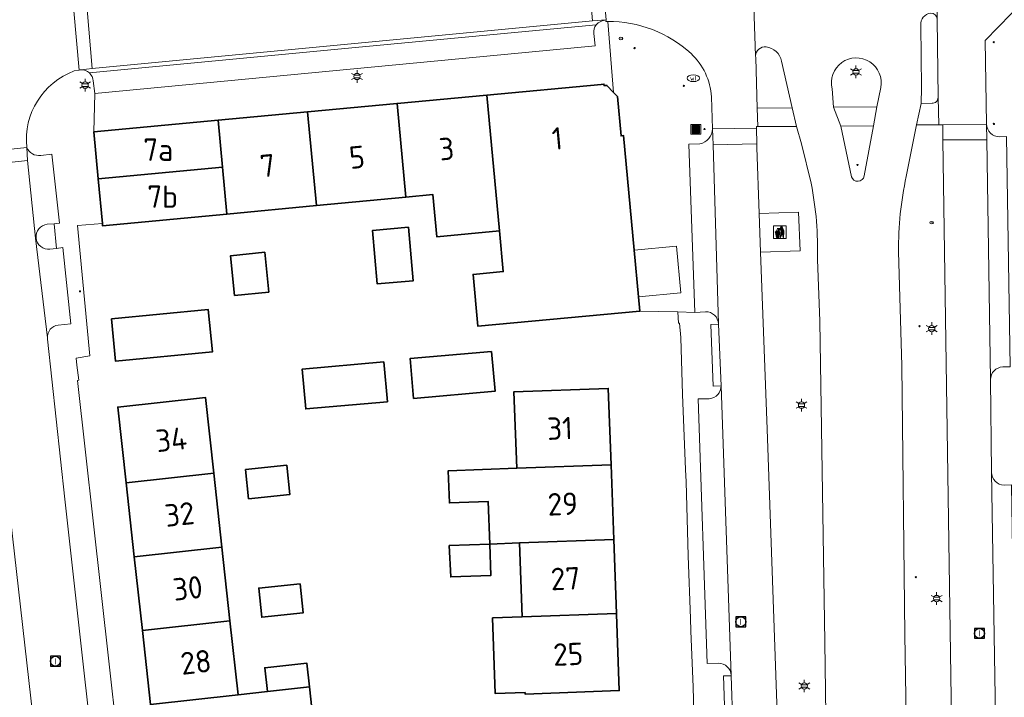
# Model space of a CAD drawing. Header units: metres. Extents: x 140853 to 145288, y 474558 to 480269.
# Tile 271 of 428: x 144015 to 144095, y 478923 to 478977. Entities that reach past the tile are written whole.
import ezdxf
from ezdxf.enums import TextEntityAlignment as Align

# ---------------------------------------------------------------- set-up
doc = ezdxf.new("R2010")
doc.units = ezdxf.units.M
doc.header["$MEASUREMENT"] = 0
for name, color, linetype, lineweight in [('B-WE-GR-GRAS_KRUIDENRIJK-G', 80, 'Continuous', 18), ('B-WE-GR-GROENVOORZIENING-G', 80, 'Continuous', 18), ('B-WE-IE-MEUBILAIR_WEGMEUBILAIR-S', 7, 'Continuous', 18), ('B-WE-KL-ET_LS_OV_LICHTMAST-S', 190, 'Continuous', 18), ('B-WE-KL-WATER_BRANDLEIDING_PUT-S', 150, 'Continuous', 18), ('B-WE-KL-WATER_PUT-S', 170, 'Continuous', 18), ('B-WE-OG-BEBOUWING-G', 7, 'Continuous', 35), ('B-WE-OG-BEBOUWING_BIJGEBOUW-G', 7, 'Continuous', 18), ('B-WE-OG-BEBOUWING_HUISNUMMER-T18', 10, 'Continuous', 18), ('B-WE-OG-TERREIN_ERF-G', 7, 'Continuous', 18), ('B-WE-RI-GWA_RIOOLPUT-S', 30, 'Continuous', 18), ('B-WE-VH-GOOT-G', 170, 'Continuous', 18), ('B-WE-VH-VERHARDING_ASFALT-G', 252, 'Continuous', 18), ('B-WE-VH-VERHARDING_BETONSTRAATSTEEN-G', 252, 'Continuous', 18), ('B-WE-VH-VERHARDING_TEGEL-G', 252, 'Continuous', 18), ('X-XX-XX-ALGEMEEN-S', 7, 'Continuous', 18)]:
    doc.layers.add(name, color=color, linetype=linetype, lineweight=lineweight)
doc.styles.add('NLCS-ISO', font='txt')

# ---------------------------------------------------------------- blocks, each defined once
blk = doc.blocks.new('SIE-AFVAL APART PLAATS-SO')
h = blk.add_hatch(color=256)
h.dxf.hatch_style = 1
h.paths.add_polyline_path([(-0.09, 0.09), (-1.76, 0.09, 0.819081), (-1.79, -0.08), (-1.41, -2.17, 0.36153), (-1.37, -2.2), (-0.47, -2.2, 0.36153), (-0.44, -2.17), (-0.05, -0.08, 0.819081)])
h.paths.add_polyline_path([(-0.16, -0.09), (-0.2, -0.31), (-0.49, -0.31), (-0.47, -0.09)], flags=16)
h.paths.add_polyline_path([(-0.56, -0.09), (-0.58, -0.31), (-0.88, -0.31), (-0.88, -0.09)], flags=16)
h.paths.add_polyline_path([(-0.22, -0.4), (-0.28, -0.72), (-0.53, -0.72), (-0.5, -0.4)], flags=16)
h.paths.add_polyline_path([(-0.59, -0.4), (-0.61, -0.72), (-0.88, -0.72), (-0.88, -0.4)], flags=16)
h.paths.add_polyline_path([(-0.96, -0.09), (-0.96, -0.31), (-1.27, -0.31), (-1.29, -0.09)], flags=16)
h.paths.add_polyline_path([(-0.96, -0.4), (-0.96, -0.72), (-1.23, -0.72), (-1.26, -0.4)], flags=16)
h.paths.add_polyline_path([(-0.29, -0.81), (-0.34, -1.07), (-0.57, -1.07), (-0.54, -0.81)], flags=16)
h.paths.add_polyline_path([(-0.62, -0.81), (-0.65, -1.07), (-0.88, -1.07), (-0.88, -0.81)], flags=16)
h.paths.add_polyline_path([(-0.96, -0.81), (-0.96, -1.07), (-1.2, -1.07), (-1.22, -0.81)], flags=16)
h.paths.add_polyline_path([(-1.35, -0.31), (-1.65, -0.31), (-1.69, -0.09), (-1.37, -0.09)], flags=16)
h.paths.add_polyline_path([(-1.34, -0.4), (-1.31, -0.72), (-1.57, -0.72), (-1.63, -0.4)], flags=16)
h.paths.add_polyline_path([(-0.36, -1.16), (-0.41, -1.42), (-0.6, -1.42), (-0.57, -1.16)], flags=16)
h.paths.add_polyline_path([(-0.66, -1.16), (-0.68, -1.42), (-0.88, -1.42), (-0.88, -1.16)], flags=16)
h.paths.add_polyline_path([(-1.31, -0.81), (-1.28, -1.07), (-1.5, -1.07), (-1.55, -0.81)], flags=16)
h.paths.add_polyline_path([(-0.96, -1.16), (-0.96, -1.42), (-1.17, -1.42), (-1.19, -1.16)], flags=16)
h.paths.add_polyline_path([(-0.42, -1.52), (-0.47, -1.77), (-0.63, -1.77), (-0.61, -1.52)], flags=16)
h.paths.add_polyline_path([(-1.27, -1.16), (-1.25, -1.42), (-1.44, -1.42), (-1.49, -1.16)], flags=16)
h.paths.add_polyline_path([(-0.69, -1.52), (-0.71, -1.77), (-0.88, -1.77), (-0.88, -1.52)], flags=16)
h.paths.add_polyline_path([(-0.96, -1.52), (-0.96, -1.77), (-1.13, -1.77), (-1.16, -1.52)], flags=16)
h.paths.add_polyline_path([(-1.24, -1.52), (-1.22, -1.77), (-1.37, -1.77), (-1.42, -1.52)], flags=16)
h.paths.add_polyline_path([(-0.49, -1.88), (-0.54, -2.12), (-0.66, -2.12), (-0.64, -1.88)], flags=16)
h.paths.add_polyline_path([(-0.72, -1.88), (-0.74, -2.12), (-0.88, -2.12), (-0.88, -1.88)], flags=16)
h.paths.add_polyline_path([(-0.96, -1.88), (-0.96, -2.12), (-1.1, -2.12), (-1.13, -1.88)], flags=16)
h.paths.add_polyline_path([(-1.21, -1.88), (-1.18, -2.12), (-1.31, -2.12), (-1.36, -1.88)], flags=16)
h.paths.add_polyline_path([(-0.19, 0.8, -0.01173), (-0.3, 0.8, -0.148797), (-0.42, 1.04, -0.136076), (-0.7, 0.88), (-0.78, 0.86, -0.038293), (-1.14, 0.98), (-1.19, 0.83, -0.243822), (-1.57, 0.47, 0.344326), (-1, 0.24, -0.139345), (-0.6, 0.24, 0.618436), (-0.56, 0.28, -0.441494), (-0.47, 0.46, 0.309048)])
h.paths.add_polyline_path([(-0.49, 0.53, 0.351556), (-0.64, 0.32, 0.121061), (-1.02, 0.31, -0.288745), (-1.45, 0.43, 0.203599), (-1.12, 0.8), (-1.09, 0.88, 0.083075), (-0.28, 0.73, -0.242261)], flags=16)
h.paths.add_polyline_path([(-0.4, 0.8, -0.023345), (-0.63, 0.83, 0.07081), (-0.46, 0.92, 0.059965)], flags=16)
h.paths.add_polyline_path([(1.12, 1.49), (-1.07, 1.49, 0.860559), (-1.08, 1.43), (0.29, 1.01, -0.146703), (0.53, 0.29, 0.421968), (0.56, 0.26), (1.59, 0.32, 0.450293), (1.62, 0.36, 0.122241)])
h.paths.add_polyline_path([(0.26, 1.95, 1), (1.06, 1.95, 1)])
h.paths.add_polyline_path([(1.65, 0.16, 0.429303), (1.62, 0.2), (0.54, 0.25, 0.38429), (0.51, 0.22), (0.16, -2.14, 0.83726), (0.21, -2.16), (0.99, -0.76, -0.688204), (1.05, -0.77), (1.36, -2.13, 0.84934), (1.42, -2.13)])
for p, q in [((-0.09, 0.09), (-1.76, 0.09)), ((-1.41, -2.17), (-1.79, -0.08)), ((-1.37, -0.09), (-1.69, -0.09)), ((-1.65, -0.31), (-1.69, -0.09)), ((-1.65, -0.31), (-1.35, -0.31)), ((-1.63, -0.4), (-1.34, -0.4)), ((-1.57, -0.72), (-1.63, -0.4)), ((-1.57, -0.72), (-1.31, -0.72)), ((-1.55, -0.81), (-1.31, -0.81)), ((-1.5, -1.07), (-1.55, -0.81)), ((-1.5, -1.07), (-1.28, -1.07)), ((-1.49, -1.16), (-1.27, -1.16)), ((-1.44, -1.42), (-1.49, -1.16)), ((-1.44, -1.42), (-1.25, -1.42)), ((-1.42, -1.52), (-1.24, -1.52)), ((-1.37, -1.77), (-1.42, -1.52)), ((-1.37, -1.77), (-1.22, -1.77)), ((-1.37, -2.2), (-0.47, -2.2)), ((-1.31, -2.12), (-1.36, -1.88)), ((-1.36, -1.88), (-1.21, -1.88)), ((-1.31, -2.12), (-1.18, -2.12)), ((-0.96, -0.09), (-1.29, -0.09)), ((-1.27, -0.31), (-0.96, -0.31)), ((-1.26, -0.4), (-0.96, -0.4)), ((-1.23, -0.72), (-0.96, -0.72)), ((-1.22, -0.81), (-0.96, -0.81)), ((-1.2, -1.07), (-0.96, -1.07)), ((-1.19, -1.16), (-0.96, -1.16)), ((-1.17, -1.42), (-0.96, -1.42)), ((-1.16, -1.52), (-0.96, -1.52)), ((-1.13, -1.77), (-0.96, -1.77)), ((-1.13, -1.88), (-0.96, -1.88)), ((-1.1, -2.12), (-0.96, -2.12)), ((-0.96, -0.09), (-0.96, -0.31)), ((-0.96, -0.4), (-0.96, -0.72)), ((-0.96, -0.81), (-0.96, -1.07)), ((-0.96, -1.16), (-0.96, -1.42)), ((-0.96, -1.52), (-0.96, -1.77)), ((-0.96, -1.88), (-0.96, -2.12)), ((-0.88, -0.09), (-0.88, -0.31)), ((-0.56, -0.09), (-0.88, -0.09)), ((-0.88, -0.31), (-0.58, -0.31)), ((-0.88, -0.4), (-0.88, -0.72)), ((-0.88, -0.4), (-0.59, -0.4)), ((-0.88, -0.72), (-0.61, -0.72)), ((-0.88, -0.81), (-0.62, -0.81)), ((-0.88, -0.81), (-0.88, -1.07)), ((-0.88, -1.07), (-0.65, -1.07)), ((-0.88, -1.16), (-0.66, -1.16)), ((-0.88, -1.16), (-0.88, -1.42)), ((-0.88, -1.42), (-0.68, -1.42)), ((-0.88, -1.52), (-0.69, -1.52)), ((-0.88, -1.52), (-0.88, -1.77)), ((-0.88, -1.77), (-0.71, -1.77)), ((-0.88, -1.88), (-0.88, -2.12)), ((-0.88, -1.88), (-0.72, -1.88)), ((-0.88, -2.12), (-0.74, -2.12)), ((-0.66, -2.12), (-0.54, -2.12)), ((-0.64, -1.88), (-0.49, -1.88)), ((-0.63, -1.77), (-0.47, -1.77)), ((-0.61, -1.52), (-0.42, -1.52)), ((-0.6, -1.42), (-0.41, -1.42)), ((-0.57, -1.07), (-0.34, -1.07)), ((-0.57, -1.16), (-0.36, -1.16)), ((-0.54, -0.81), (-0.29, -0.81)), ((-0.54, -2.12), (-0.49, -1.88)), ((-0.53, -0.72), (-0.28, -0.72)), ((-0.5, -0.4), (-0.22, -0.4)), ((-0.49, -0.31), (-0.2, -0.31)), ((-0.16, -0.09), (-0.47, -0.09)), ((-0.47, -1.77), (-0.42, -1.52)), ((-0.44, -2.17), (-0.05, -0.08)), ((-0.41, -1.42), (-0.36, -1.16)), ((-0.34, -1.07), (-0.29, -0.81)), ((-0.28, -0.72), (-0.22, -0.4)), ((-0.2, -0.31), (-0.16, -0.09))]:
    blk.add_line(p, q)
blk.add_lwpolyline([(-2.5, -2.5), (2.5, -2.5), (2.5, 2.5), (-2.5, 2.5)], close=True)
for points in [[(-0.78, 0.86, -0.038293), (-1.14, 0.98), (-1.19, 0.83, -0.243822), (-1.57, 0.47, 0.344326), (-1, 0.24, -0.139345), (-0.6, 0.24, 0.618436), (-0.56, 0.28, -0.441494), (-0.47, 0.46, 0.309048), (-0.19, 0.8, -0.01173), (-0.3, 0.8, -0.01173)], [(-0.78, 0.86), (-0.7, 0.88, 0.136076), (-0.42, 1.04, 0.156405), (-0.29, 0.79)], [(-0.78, 0.86), (-0.7, 0.88, 0.136076), (-0.42, 1.04, 0.148797), (-0.3, 0.8, 0.148797)], [(-0.63, 0.83, 0.07081), (-0.46, 0.92, 0.059965), (-0.4, 0.8, 0.059965)], [(-0.4, 0.8, -0.023345), (-0.63, 0.83)]]:
    blk.add_lwpolyline(points, format="xyb")
for points in [[(-1.09, 0.88), (-1.12, 0.8, -0.203599), (-1.45, 0.43, 0.288745), (-1.02, 0.31, -0.121061), (-0.64, 0.32, -0.351556), (-0.49, 0.53, 0.242261), (-0.28, 0.73, -0.083075)], [(-1.07, 1.49), (1.12, 1.49, -0.122241), (1.62, 0.36, -0.450293), (1.59, 0.32), (0.56, 0.26, -0.421968), (0.53, 0.29, 0.146703), (0.29, 1.01), (-1.08, 1.43, -0.860559)], [(0.54, 0.25), (1.62, 0.2, -0.429303), (1.65, 0.16), (1.42, -2.13, -0.84934), (1.36, -2.13), (1.05, -0.77, 0.688204), (0.99, -0.76), (0.21, -2.16, -0.83726), (0.16, -2.14), (0.51, 0.22, -0.38429)]]:
    blk.add_lwpolyline(points, format="xyb", close=True)
for points in [[(-1.35, -0.31), (-1.37, -0.09)], [(-1.31, -0.72), (-1.34, -0.4)], [(-1.28, -1.07), (-1.31, -0.81)], [(-1.27, -0.31), (-1.29, -0.09)], [(-1.25, -1.42), (-1.27, -1.16)], [(-1.23, -0.72), (-1.26, -0.4)], [(-1.22, -1.77), (-1.24, -1.52)], [(-1.2, -1.07), (-1.22, -0.81)], [(-1.18, -2.12), (-1.21, -1.88)], [(-1.17, -1.42), (-1.19, -1.16)], [(-1.18, -2.2), (-1.18, -2.2)], [(-1.13, -1.77), (-1.16, -1.52)], [(-1.1, -2.12), (-1.13, -1.88)], [(-0.74, -2.12), (-0.72, -1.88)], [(-0.71, -1.77), (-0.69, -1.52)], [(-0.68, -1.42), (-0.66, -1.16)], [(-0.66, -2.12), (-0.64, -1.88)], [(-0.65, -1.07), (-0.62, -0.81)], [(-0.63, -1.77), (-0.61, -1.52)], [(-0.61, -0.72), (-0.59, -0.4)], [(-0.6, -1.42), (-0.57, -1.16)], [(-0.58, -0.31), (-0.56, -0.09)], [(-0.57, -1.07), (-0.54, -0.81)], [(-0.53, -0.72), (-0.5, -0.4)], [(-0.49, -0.31), (-0.47, -0.09)]]:
    blk.add_lwpolyline(points)
blk.add_circle((0.66, 1.95), 0.401)
for centre, radius, start, end in [((-1.76, 0), 0.0869, 90, 247.281), ((-0.09, 0), 0.0869, 292.719, 90), ((-1.37, -2.17), 0.0318, 190.4943, 270), ((-0.47, -2.17), 0.0318, 270, 349.5057)]:
    blk.add_arc(centre, radius, start, end)
blk = doc.blocks.new('SIE-WEG_AFVALBAK-SO')
at = {"linetype": 'ByBlock', "lineweight": 18}
h = blk.add_hatch(color=0, dxfattribs=at)
h.dxf.hatch_style = 1
h.paths.add_polyline_path([(-1.5, -1.5), (1.5, -1.5), (1.5, 1.5), (-1.5, 1.5)])
at = {"color": 0, "linetype": 'ByBlock', "lineweight": 18}
for points in [[(-2, -2), (2, -2), (2, 2), (-2, 2)], [(-1.5, -1.5), (1.5, -1.5), (1.5, 1.5), (-1.5, 1.5)]]:
    blk.add_lwpolyline(points, close=True, dxfattribs=at)
blk = doc.blocks.new('SIE-WEG_AFVALBAK_TYPE_01')
for radius in [0.25, 0.156]:
    blk.add_circle((0, 0), radius)
blk = doc.blocks.new('B-SIE-WEG_LICHTMAST-SO')
at = {"ltscale": 0.1}
for p, q in [((-1.1, 0.63), (-2.19, 1.27)), ((0, 1.27), (0, 2.53)), ((1.1, 0.63), (2.19, 1.27)), ((-1.1, -0.63), (-2.19, -1.27)), ((0, -1.27), (0, -2.53)), ((1.1, -0.63), (2.19, -1.27))]:
    blk.add_line(p, q, dxfattribs=at)
at = {"flags": 128}
for points in [[(-1.16, 0.5), (1.16, 0.5)], [(-1.16, -0.5), (1.16, -0.5)]]:
    blk.add_lwpolyline(points, dxfattribs=at)
at = {"ltscale": 0.1}
blk.add_circle((0, 0), 1.27, dxfattribs=at)
at = {"style": 'NLCS-ISO'}
blk.add_attdef('TYPE', text='', height=1.8, dxfattribs=at).set_placement((0, 2.53), align=Align.BOTTOM_CENTER)
blk = doc.blocks.new('SKL-WATERLEIDINGPUT-SO')
at = {"color": 0, "linetype": 'ByBlock', "lineweight": 18}
blk.add_ellipse((0, 0), major_axis=(2.5, 0), ratio=0.54, dxfattribs=at)
at = {"color": 0, "linetype": 'ByBlock', "lineweight": 18, "style": 'NLCS-ISO'}
blk.add_text('wl', height=1.8, dxfattribs=at).set_placement((0, 0), align=Align.MIDDLE_CENTER)
blk = doc.blocks.new('SRI-PUT_INSPECTIE-SO')
at = {"lineweight": -3, "flags": 128}
blk.add_lwpolyline([(-2, -2), (2, -2), (2, 2), (-2, 2)], close=True, dxfattribs=at)
at = {"lineweight": -3, "ltscale": 1.5}
blk.add_circle((0, 0), 2, dxfattribs=at)
at = {"ltscale": 0.1, "style": 'NLCS-ISO'}
blk.add_text('I', height=2.5, dxfattribs=at).set_placement((0, -0.01), align=Align.MIDDLE_CENTER)
blk = doc.blocks.new('SIE-WEG_STRAATPOT_BRANDKRAAN-SO')
blk.add_ellipse((0, 0), major_axis=(-0.729, 0), ratio=0.685994)
at = {"style": 'NLCS-ISO'}
blk.add_text('BR', height=0.4, dxfattribs=at).set_placement((-0.3, -0.15))

msp = doc.modelspace()

# ---------------------------------------------------------------- linework, layer by layer
at = {"layer": 'B-WE-GR-GRAS_KRUIDENRIJK-G', "ltscale": 0.2, "flags": 128}
for points in [[(144080.476, 478905.366), (144080.193, 478926.942), (144079.776, 478952.752), (144079.602, 478957.717), (144079.602, 478957.717, 0.054831), (144079.092, 478963.845), (144079.092, 478963.845), (144078.306, 478967.029), (144077.905, 478968.428), (144074.799, 478968.421), (144074.685, 478968.419), (144074.688, 478968.272), (144074.715, 478967.017), (144074.708, 478966.724), (144074.905, 478961.42), (144078.083, 478961.538), (144078.198, 478958.42), (144075.021, 478958.302), (144075.549, 478944.062), (144076.895, 478906.047)], [(144090.961, 478881.193), (144089.685, 478967.345), (144089.67, 478968.552), (144089.358, 478968.561), (144087.566, 478968.551), (144087.366, 478967.611), (144086.74, 478964.382), (144086.74, 478964.382, 0.057089), (144086.12, 478958.357), (144086.12, 478958.357), (144086.377, 478949.163), (144086.634, 478927.568), (144087.275, 478887.456)]]:
    msp.add_lwpolyline(points, format="xyb", dxfattribs=at)
at = {"layer": 'B-WE-GR-GROENVOORZIENING-G', "ltscale": 0.2, "flags": 128}
msp.add_lwpolyline([(144018.198, 478960.6), (144017.647, 478960.55), (144017.647, 478960.55, 0.415745), (144016.75, 478959.441), (144016.75, 478959.441, 0.414476), (144017.862, 478958.548), (144017.862, 478958.548), (144018.403, 478958.608), (144018.198, 478960.6)], format="xyb", close=True, dxfattribs=at)
at = {"layer": 'B-WE-OG-BEBOUWING-G', "ltscale": 0.2, "flags": 128}
for points in [[(144052.992, 478970.938), (144054.013, 478960.029), (144054.323, 478956.744), (144051.894, 478956.514), (144052.287, 478952.353), (144065.32, 478953.574), (144065.213, 478954.719), (144064.861, 478958.473), (144063.998, 478967.68), (144063.799, 478967.661), (144063.503, 478970.817), (144063.191, 478971.155), (144062.667, 478971.723), (144062.436, 478971.701), (144062.425, 478971.821), (144062.201, 478971.8), (144052.992, 478970.938)], [(144046.492, 478962.742), (144048.655, 478962.948), (144048.975, 478959.554), (144054.013, 478960.029), (144052.992, 478970.938), (144045.788, 478970.265), (144046.492, 478962.742)], [(144039.294, 478962.058), (144038.59, 478969.591), (144031.391, 478968.918), (144031.744, 478965.146), (144032.097, 478961.375), (144039.294, 478962.058)], [(144038.59, 478969.591), (144039.294, 478962.058), (144046.492, 478962.742), (144045.788, 478970.265), (144038.59, 478969.591)], [(144021.744, 478964.211), (144031.744, 478965.146), (144031.391, 478968.918), (144021.388, 478967.982), (144021.744, 478964.211)], [(144031.744, 478965.146), (144021.744, 478964.211), (144022.084, 478960.62), (144022.102, 478960.426), (144032.097, 478961.375), (144031.744, 478965.146)], [(144046.705, 478960.311), (144043.818, 478960.057), (144044.196, 478955.754), (144047.083, 478956.008), (144046.705, 478960.311)], [(144035.146, 478958.304), (144032.388, 478958.027), (144032.709, 478954.824), (144035.468, 478955.101), (144035.146, 478958.304)], [(144022.808, 478952.951), (144023.13, 478949.546), (144030.925, 478950.286), (144030.602, 478953.691), (144022.808, 478952.951)], [(144053.39, 478950.332), (144046.828, 478949.755), (144047.107, 478946.542), (144053.672, 478947.12), (144053.39, 478950.332)], [(144044.723, 478949.488), (144038.162, 478948.911), (144038.44, 478945.699), (144045.006, 478946.276), (144044.723, 478949.488)], [(144062.993, 478941.209), (144062.769, 478947.355), (144055.184, 478947.079), (144055.411, 478940.933), (144062.993, 478941.209)], [(144031.034, 478940.539), (144030.363, 478946.622), (144023.316, 478945.845), (144023.987, 478939.762), (144031.034, 478940.539)], [(144036.927, 478941.168), (144033.602, 478940.823), (144033.846, 478938.483), (144037.171, 478938.829), (144036.927, 478941.168)], [(144063.212, 478935.203), (144062.993, 478941.209), (144055.411, 478940.933), (144049.898, 478940.732), (144049.994, 478938.149), (144053.108, 478938.264), (144053.234, 478934.839), (144055.633, 478934.927), (144063.212, 478935.203)], [(144031.689, 478934.595), (144031.034, 478940.539), (144023.987, 478939.762), (144024.643, 478933.818), (144031.689, 478934.595)], [(144053.234, 478934.839), (144049.976, 478934.708), (144050.107, 478932.192), (144053.327, 478932.309), (144053.234, 478934.839)], [(144063.429, 478929.257), (144063.212, 478935.203), (144055.633, 478934.927), (144055.852, 478928.981), (144063.429, 478929.257)], [(144024.643, 478933.818), (144025.298, 478927.874), (144032.345, 478928.651), (144031.689, 478934.595), (144024.643, 478933.818)], [(144037.978, 478931.638), (144034.653, 478931.292), (144034.896, 478928.953), (144038.221, 478929.299), (144037.978, 478931.638)], [(144063.429, 478929.257), (144055.852, 478928.981), (144053.462, 478928.894), (144053.687, 478922.808), (144056.076, 478922.895), (144056.08, 478922.775), (144063.655, 478923.051), (144063.431, 478929.197), (144063.429, 478929.257)], [(144033, 478922.712), (144032.345, 478928.651), (144025.298, 478927.874), (144025.954, 478921.93), (144033, 478922.712)], [(144035.356, 478922.973), (144038.747, 478923.344), (144038.524, 478925.267), (144035.143, 478924.892), (144035.356, 478922.973)], [(144025.954, 478921.93), (144026.625, 478915.847), (144033.661, 478916.717), (144033.358, 478919.467), (144036.225, 478919.773), (144036.139, 478920.544), (144039.012, 478920.863), (144038.747, 478923.344), (144035.356, 478922.973), (144033, 478922.712), (144025.954, 478921.93)]]:
    msp.add_lwpolyline(points, close=True, dxfattribs=at)
at = {"layer": 'B-WE-OG-BEBOUWING_BIJGEBOUW-G', "ltscale": 0.2, "flags": 128}
msp.add_lwpolyline([(144065.213, 478954.719), (144068.598, 478955.036), (144068.246, 478958.79), (144064.861, 478958.473), (144065.213, 478954.719)], close=True, dxfattribs=at)
at = {"layer": 'B-WE-OG-TERREIN_ERF-G', "ltscale": 0.2, "flags": 128}
msp.add_lwpolyline([(144069.779, 478916.507), (144069.595, 478923.336), (144069.411, 478927.855), (144069.39, 478928.857), (144069.198, 478933.89), (144069.176, 478934.868), (144069.03, 478939.831), (144068.973, 478940.818), (144068.755, 478946.849), (144068.602, 478951.436), (144068.509, 478952.608), (144068.409, 478952.6), (144068.38, 478953.501), (144065.32, 478953.574), (144052.287, 478952.353), (144051.894, 478956.514), (144054.323, 478956.744), (144054.013, 478960.029), (144054.013, 478960.029), (144048.975, 478959.554), (144048.655, 478962.948), (144046.492, 478962.742), (144039.294, 478962.058), (144032.097, 478961.375), (144022.102, 478960.426), (144022.084, 478960.62), (144020.08, 478960.446), (144021.073, 478949.965), (144019.969, 478949.788), (144020.036, 478949.229), (144020.183, 478948.013), (144020.084, 478948.001), (144023.873, 478913.884)], dxfattribs=at)
for points in [[(144046.705, 478960.311), (144047.083, 478956.008), (144044.196, 478955.754), (144043.818, 478960.057), (144046.705, 478960.311)], [(144035.146, 478958.304), (144035.468, 478955.101), (144032.709, 478954.824), (144032.388, 478958.027), (144035.146, 478958.304)], [(144030.602, 478953.691), (144030.925, 478950.286), (144023.13, 478949.546), (144022.808, 478952.951), (144030.602, 478953.691)], [(144053.39, 478950.332), (144053.672, 478947.12), (144047.107, 478946.542), (144046.828, 478949.755), (144053.39, 478950.332)], [(144044.723, 478949.488), (144045.006, 478946.276), (144038.44, 478945.699), (144038.162, 478948.911), (144044.723, 478949.488)], [(144062.993, 478941.209), (144063.212, 478935.203), (144063.429, 478929.257), (144063.431, 478929.197), (144063.655, 478923.051), (144056.08, 478922.775), (144056.076, 478922.895), (144053.687, 478922.808), (144053.462, 478928.894), (144055.852, 478928.981), (144055.633, 478934.927), (144053.234, 478934.839), (144053.108, 478938.264), (144049.994, 478938.149), (144049.898, 478940.732), (144055.411, 478940.933), (144055.184, 478947.079), (144062.769, 478947.355), (144062.993, 478941.209)], [(144031.034, 478940.539), (144031.689, 478934.595), (144032.345, 478928.651), (144033, 478922.712), (144035.356, 478922.973), (144035.143, 478924.892), (144038.524, 478925.267), (144038.747, 478923.344), (144039.012, 478920.863), (144036.139, 478920.544), (144036.225, 478919.773), (144033.358, 478919.467), (144033.661, 478916.717), (144026.625, 478915.847), (144025.954, 478921.93), (144025.298, 478927.874), (144024.643, 478933.818), (144023.987, 478939.762), (144023.316, 478945.845), (144030.363, 478946.622), (144031.034, 478940.539)], [(144036.927, 478941.168), (144037.171, 478938.829), (144033.846, 478938.483), (144033.602, 478940.823), (144036.927, 478941.168)], [(144053.234, 478934.839), (144053.327, 478932.309), (144050.107, 478932.192), (144049.976, 478934.708), (144053.234, 478934.839)], [(144037.978, 478931.638), (144038.221, 478929.299), (144034.896, 478928.953), (144034.653, 478931.292), (144037.978, 478931.638)]]:
    msp.add_lwpolyline(points, close=True, dxfattribs=at)
at = {"layer": 'B-WE-VH-GOOT-G', "ltscale": 0.2, "flags": 128}
msp.add_lwpolyline([(144061.514, 478976.903), (144021.266, 478973.072)], dxfattribs=at)
at = {"layer": 'B-WE-VH-VERHARDING_ASFALT-G', "ltscale": 0.2, "flags": 128}
for points in [[(144074.196, 478986.812), (144074.625, 478974.097), (144074.625, 478974.097, -0.415264), (144075.466, 478974.826), (144075.466, 478974.826, -0.323043), (144076.71, 478973.674), (144076.71, 478973.674), (144077.553, 478969.927), (144077.905, 478968.428), (144078.306, 478967.029), (144079.092, 478963.845), (144079.092, 478963.845, -0.054831), (144079.602, 478957.717), (144079.602, 478957.717), (144079.776, 478952.752), (144080.193, 478926.942), (144080.476, 478905.366)], [(144087.275, 478887.456), (144086.634, 478927.568), (144086.377, 478949.163), (144086.12, 478958.357), (144086.12, 478958.357, -0.057089), (144086.74, 478964.382), (144086.74, 478964.382), (144087.366, 478967.611), (144087.566, 478968.551), (144087.936, 478970.265), (144087.962, 478971.531), (144087.905, 478976.558), (144087.905, 478976.558, -0.39609), (144088.708, 478977.537)], [(144080.781, 478971.432, -1.249686), (144084.69, 478971.541)], [(144083.357, 478964.438, -0.769791), (144082.323, 478964.38)]]:
    msp.add_lwpolyline(points, format="xyb", dxfattribs=at)
for points in [[(144082.323, 478964.38), (144081.49, 478968.447), (144080.882, 478969.979), (144080.781, 478971.432)], [(144084.69, 478971.541), (144084.385, 478969.984), (144084.106, 478968.481), (144083.357, 478964.438)]]:
    msp.add_lwpolyline(points, dxfattribs=at)
msp.add_lwpolyline([(144088.814, 478970.279), (144087.936, 478970.265), (144087.566, 478968.551), (144089.358, 478968.561), (144089.294, 478970.749), (144089.294, 478970.749, -0.42947), (144088.814, 478970.279)], format="xyb", close=True, dxfattribs=at)
for points in [[(144077.553, 478969.927), (144074.746, 478969.897), (144074.799, 478968.421), (144077.905, 478968.428), (144077.553, 478969.927)], [(144081.49, 478968.447), (144084.106, 478968.481), (144084.385, 478969.984), (144080.882, 478969.979), (144081.49, 478968.447)]]:
    msp.add_lwpolyline(points, close=True, dxfattribs=at)
at = {"layer": 'B-WE-VH-VERHARDING_BETONSTRAATSTEEN-G', "ltscale": 0.2, "flags": 128}
for points in [[(144089.323, 478990.934), (144089.326, 478990.834), (144089.029, 478990.78), (144089.058, 478988.787), (144089.082, 478986.638), (144089.214, 478977.06), (144089.214, 478977.035), (144089.294, 478970.749), (144089.358, 478968.561), (144089.67, 478968.552), (144093.201, 478968.61), (144093.1, 478975.338), (144097.282, 478979.649), (144097.445, 478979.652), (144097.365, 478984.04), (144097.255, 478984.04), (144092.895, 478988.072), (144092.891, 478990.934), (144089.323, 478990.934)], [(144062.599, 478976.991), (144062.16, 478981.746), (144061.988, 478981.73), (144061.101, 478981.646), (144061.514, 478976.903), (144062.599, 478976.991)], [(144071.201, 478966.944), (144074.715, 478967.017), (144074.688, 478968.272), (144071.146, 478968.223), (144071.201, 478966.944)], [(144089.67, 478968.552), (144089.685, 478967.345), (144093.224, 478967.351), (144093.201, 478968.61), (144089.67, 478968.552)], [(144016.07, 478965.677), (144015.998, 478966.738), (144011.442, 478966.238), (144011.527, 478965.765), (144011.587, 478965.203), (144016.07, 478965.677)], [(144019.979, 478869.991), (144022.089, 478870.222), (144021.441, 478876.14), (144021.316, 478877.201), (144016.644, 478919.607), (144014.702, 478936.9), (144012.832, 478953.837), (144011.587, 478965.203), (144011.527, 478965.765), (144011.442, 478966.238), (144009.572, 478965.019), (144010.692, 478955.178), (144011.993, 478943.319), (144012.656, 478937.27), (144015.293, 478913.778), (144017.942, 478889.751), (144019.586, 478874.491), (144019.979, 478869.991)], [(144017.665, 478951.419), (144016.714, 478959.437), (144016.07, 478965.677), (144011.587, 478965.203), (144012.832, 478953.837), (144014.702, 478936.9), (144016.644, 478919.607), (144021.316, 478877.201), (144025.822, 478877.688), (144019.06, 478938.458), (144017.676, 478951.323), (144017.665, 478951.419)], [(144074.905, 478961.42), (144075.021, 478958.302), (144078.198, 478958.42), (144078.083, 478961.538), (144074.905, 478961.42)], [(144071.845, 478947.568), (144071.636, 478952.524), (144071.008, 478952.505), (144071.222, 478947.532), (144071.845, 478947.567), (144071.845, 478947.568)], [(144072.667, 478924.248), (144072.038, 478924.242), (144072.306, 478916.277), (144072.915, 478916.296), (144072.667, 478924.248)]]:
    msp.add_lwpolyline(points, close=True, dxfattribs=at)
for points in [[(144062.16, 478981.746), (144062.599, 478976.991), (144062.582, 478976.864), (144062.733, 478976.866), (144062.733, 478976.866, -0.18938), (144069.426, 478974.283), (144069.426, 478974.283, -0.18969), (144071.08, 478970.803), (144071.08, 478970.803), (144071.146, 478968.223), (144074.688, 478968.272), (144074.685, 478968.419), (144074.799, 478968.421), (144074.746, 478969.897), (144074.63, 478973.936), (144074.625, 478974.097), (144074.196, 478986.812)], [(144097.282, 478979.649), (144093.1, 478975.338), (144093.201, 478968.61), (144093.201, 478968.61, 0.397021), (144094.246, 478967.572), (144094.246, 478967.572), (144094.81, 478967.601)], [(144023.873, 478913.884), (144020.084, 478948.001), (144020.183, 478948.013), (144020.036, 478949.229), (144019.969, 478949.788), (144021.073, 478949.965), (144020.08, 478960.446), (144022.084, 478960.62), (144021.744, 478964.211), (144021.388, 478967.982), (144021.471, 478971.071), (144021.339, 478972.083), (144021.339, 478972.083, 0.191738), (144021.039, 478972.718), (144021.039, 478972.718, 0.199808), (144020.359, 478972.97), (144020.359, 478972.97, 0.035809), (144020.221, 478972.955), (144020.221, 478972.955), (144019.816, 478972.882), (144019.816, 478972.882, 0.342487), (144015.998, 478966.738), (144015.998, 478966.738, 0.34539), (144017.124, 478966.089), (144017.124, 478966.089), (144018.024, 478966.182), (144018.637, 478960.643), (144018.198, 478960.6), (144018.403, 478958.608), (144018.886, 478958.676), (144019.554, 478952.537), (144018.535, 478952.436), (144018.535, 478952.436, 0.408624), (144017.665, 478951.419), (144017.665, 478951.419), (144017.676, 478951.323), (144019.06, 478938.458), (144025.822, 478877.688)], [(144094.978, 478906.33), (144094.081, 478910.761), (144094.081, 478910.761, -0.084355), (144094.076, 478911.081), (144094.076, 478911.081), (144093.601, 478940.609), (144093.514, 478948.068), (144093.224, 478967.351), (144089.685, 478967.345), (144090.961, 478881.193), (144090.961, 478881.193, 0.1014), (144091.473, 478879.319), (144091.473, 478879.319), (144091.852, 478878.373), (144093.438, 478874.7), (144093.438, 478874.7, -0.249508), (144093.452, 478873.698), (144093.452, 478873.698), (144094.037, 478833.279)], [(144095.104, 478949.087), (144094.507, 478949.078), (144094.507, 478949.078, 0.404893), (144093.514, 478948.068), (144093.514, 478948.068), (144093.601, 478940.609), (144093.601, 478940.609, 0.397856), (144094.618, 478939.57), (144094.618, 478939.57), (144095.211, 478939.587)]]:
    msp.add_lwpolyline(points, format="xyb", dxfattribs=at)
for points in [[(144019.816, 478972.882), (144020.221, 478972.955), (144019.79, 478977.723), (144019.79, 478977.723, -0.379935), (144014.265, 478982.068), (144014.265, 478982.068), (144009.721, 478981.595), (144009.721, 478981.595, -0.408092), (144004.964, 478975.32), (144004.964, 478975.32), (144005.396, 478970.381), (144005.396, 478970.381, -0.386806), (144011.442, 478966.238), (144011.442, 478966.238), (144015.998, 478966.738), (144015.998, 478966.738, -0.342487), (144019.816, 478972.882)], [(144021.039, 478972.718), (144042.157, 478974.742), (144061.793, 478976.599), (144061.793, 478976.599, -0.161668), (144062.599, 478976.991), (144062.599, 478976.991), (144061.514, 478976.903), (144061.101, 478981.646), (144061.988, 478981.73), (144061.988, 478981.73, -0.191913), (144061.316, 478981.991), (144061.316, 478981.991), (144020.544, 478978.077), (144020.544, 478978.077, -0.174259), (144019.972, 478977.741), (144019.972, 478977.741), (144020.846, 478977.825), (144021.266, 478973.072), (144020.359, 478972.97), (144020.359, 478972.97, -0.199808), (144021.039, 478972.718)], [(144021.266, 478973.072), (144020.846, 478977.825), (144019.972, 478977.741), (144019.79, 478977.723), (144020.221, 478972.955), (144020.221, 478972.955, -0.035809), (144020.359, 478972.97), (144020.359, 478972.97), (144021.266, 478973.072)], [(144087.905, 478976.558), (144087.962, 478971.531), (144087.936, 478970.265), (144088.814, 478970.279), (144088.814, 478970.279, 0.42947), (144089.294, 478970.749), (144089.294, 478970.749), (144089.214, 478977.035), (144089.214, 478977.06), (144089.214, 478977.06, 0.412036), (144088.708, 478977.537), (144088.708, 478977.537, 0.39609), (144087.905, 478976.558)], [(144031.391, 478968.918), (144038.59, 478969.591), (144045.788, 478970.265), (144052.992, 478970.938), (144062.201, 478971.8), (144062.425, 478971.821), (144062.436, 478971.701), (144062.667, 478971.723), (144063.191, 478971.155), (144062.733, 478976.866), (144062.582, 478976.864), (144062.599, 478976.991), (144062.599, 478976.991, 0.161668), (144061.793, 478976.599), (144061.793, 478976.599, 0.196672), (144061.616, 478975.892), (144061.616, 478975.892), (144061.717, 478974.896), (144021.471, 478971.071), (144021.388, 478967.982), (144031.391, 478968.918)], [(144021.339, 478972.083), (144021.471, 478971.071), (144061.717, 478974.896), (144061.616, 478975.892), (144061.616, 478975.892, -0.196672), (144061.793, 478976.599), (144061.793, 478976.599), (144042.157, 478974.742), (144021.039, 478972.718), (144021.039, 478972.718, -0.191738), (144021.339, 478972.083)], [(144075.466, 478974.826, 0.415264), (144074.625, 478974.097), (144074.625, 478974.097), (144074.63, 478973.936), (144074.746, 478969.897), (144077.553, 478969.927), (144076.71, 478973.674), (144076.71, 478973.674, 0.323043), (144075.466, 478974.826)], [(144080.781, 478971.432), (144080.882, 478969.979), (144084.385, 478969.984), (144084.69, 478971.541), (144084.69, 478971.541, 1.249686), (144080.781, 478971.432)], [(144071.635, 478952.546), (144071.201, 478966.944), (144071.146, 478968.223), (144071.146, 478968.223, -0.359589), (144070.137, 478967.024), (144070.137, 478967.024), (144069.257, 478966.998), (144069.742, 478953.469), (144070.605, 478953.513), (144070.605, 478953.513, -0.408133), (144071.635, 478952.546)], [(144081.49, 478968.447), (144082.323, 478964.38), (144082.323, 478964.38, 0.769791), (144083.357, 478964.438), (144083.357, 478964.438), (144084.106, 478968.481), (144081.49, 478968.447)], [(144093.514, 478948.068, -0.404893), (144094.507, 478949.078), (144094.507, 478949.078), (144095.104, 478949.087), (144094.81, 478967.601), (144094.246, 478967.572), (144094.246, 478967.572, -0.397021), (144093.201, 478968.61), (144093.201, 478968.61), (144093.224, 478967.351), (144093.514, 478948.068)], [(144017.647, 478960.55), (144018.198, 478960.6), (144018.637, 478960.643), (144018.024, 478966.182), (144017.124, 478966.089), (144017.124, 478966.089, -0.34539), (144015.998, 478966.738), (144015.998, 478966.738), (144016.07, 478965.677), (144016.714, 478959.437), (144016.75, 478959.441), (144016.75, 478959.441, -0.415745), (144017.647, 478960.55)], [(144016.714, 478959.437), (144017.665, 478951.419), (144017.665, 478951.419, -0.408624), (144018.535, 478952.436), (144018.535, 478952.436), (144019.554, 478952.537), (144018.886, 478958.676), (144018.403, 478958.608), (144017.862, 478958.548), (144017.862, 478958.548, -0.414476), (144016.75, 478959.441), (144016.75, 478959.441), (144016.714, 478959.437)], [(144071.622, 478925.255, -0.407247), (144072.667, 478924.262), (144072.667, 478924.262), (144071.845, 478947.567), (144071.845, 478947.567, -0.402454), (144070.893, 478946.521), (144070.893, 478946.521), (144070.005, 478946.516), (144070.731, 478925.225), (144071.622, 478925.255)], [(144093.601, 478940.609), (144094.076, 478911.081), (144094.076, 478911.081, -0.325184), (144094.888, 478911.905), (144094.888, 478911.905), (144095.638, 478911.917), (144095.211, 478939.587), (144094.618, 478939.57), (144094.618, 478939.57, -0.397856), (144093.601, 478940.609)]]:
    msp.add_lwpolyline(points, format="xyb", close=True, dxfattribs=at)
msp.add_lwpolyline([(144076.895, 478906.047), (144075.549, 478944.062), (144075.021, 478958.302), (144074.905, 478961.42), (144074.708, 478966.724), (144074.715, 478967.017), (144071.201, 478966.944), (144071.201, 478966.944), (144071.635, 478952.546), (144071.636, 478952.524), (144071.845, 478947.568), (144071.845, 478947.567), (144072.667, 478924.262), (144072.667, 478924.248), (144072.915, 478916.296)], dxfattribs=at)
at = {"layer": 'B-WE-VH-VERHARDING_TEGEL-G', "ltscale": 0.2, "flags": 128}
msp.add_lwpolyline([(144064.861, 478958.473), (144065.213, 478954.719), (144065.32, 478953.574), (144068.38, 478953.501), (144069.742, 478953.469), (144069.257, 478966.998), (144070.137, 478967.024), (144070.137, 478967.024, 0.359589), (144071.146, 478968.223), (144071.146, 478968.223), (144071.08, 478970.803), (144071.08, 478970.803, 0.18969), (144069.426, 478974.283), (144069.426, 478974.283, 0.18938), (144062.733, 478976.866), (144062.733, 478976.866), (144063.191, 478971.155), (144063.503, 478970.817), (144063.799, 478967.661), (144063.998, 478967.68), (144064.861, 478958.473)], format="xyb", close=True, dxfattribs=at)
msp.add_lwpolyline([(144072.306, 478916.277), (144072.038, 478924.242), (144072.667, 478924.248), (144072.667, 478924.262), (144072.667, 478924.262, 0.407247), (144071.622, 478925.255), (144071.622, 478925.255), (144070.731, 478925.225), (144070.005, 478946.516), (144070.893, 478946.521), (144070.893, 478946.521, 0.402454), (144071.845, 478947.567), (144071.845, 478947.567), (144071.222, 478947.532), (144071.008, 478952.505), (144071.636, 478952.524), (144071.635, 478952.546), (144071.635, 478952.546, 0.408133), (144070.605, 478953.513), (144070.605, 478953.513), (144069.742, 478953.469), (144068.38, 478953.501), (144068.409, 478952.6), (144068.509, 478952.608), (144068.602, 478951.436), (144068.755, 478946.849), (144068.973, 478940.818), (144069.03, 478939.831), (144069.176, 478934.868), (144069.198, 478933.89), (144069.39, 478928.857), (144069.411, 478927.855), (144069.595, 478923.336), (144069.779, 478916.507)], format="xyb", dxfattribs=at)

# ---------------------------------------------------------------- block references
at = {"layer": 'B-WE-IE-MEUBILAIR_WEGMEUBILAIR-S', "xscale": 0.2, "yscale": 0.2, "zscale": 0.2}
for name, p in [('SIE-WEG_AFVALBAK-SO', (144069.811, 478968.189)), ('SIE-AFVAL APART PLAATS-SO', (144076.572, 478959.916))]:
    msp.add_blockref(name, p, dxfattribs=at)
at = {"layer": 'B-WE-KL-ET_LS_OV_LICHTMAST-S', "xscale": 0.2, "yscale": 0.2, "zscale": 0.2}
for p in [(144042.561, 478972.436), (144082.691, 478972.806), (144020.693, 478971.745), (144088.791, 478952.16), (144078.314, 478946.007), (144089.183, 478930.454), (144078.541, 478923.421)]:
    msp.add_blockref('B-SIE-WEG_LICHTMAST-SO', p, dxfattribs=at)
at = {"layer": 'B-WE-KL-WATER_BRANDLEIDING_PUT-S', "xscale": 0.2, "yscale": 0.2, "zscale": 0.2}
for p in [(144063.784, 478975.493), (144088.776, 478960.677)]:
    msp.add_blockref('SIE-WEG_STRAATPOT_BRANDKRAAN-SO', p, dxfattribs=at)
at = {"layer": 'B-WE-KL-WATER_PUT-S', "xscale": 0.2, "yscale": 0.2, "zscale": 0.2}
msp.add_blockref('SKL-WATERLEIDINGPUT-SO', (144069.61, 478972.293), dxfattribs=at)
at = {"layer": 'B-WE-RI-GWA_RIOOLPUT-S', "xscale": 0.2, "yscale": 0.2, "zscale": 0.2}
for p in [(144073.433, 478928.588), (144092.627, 478927.653), (144018.301, 478925.411)]:
    msp.add_blockref('SRI-PUT_INSPECTIE-SO', p, dxfattribs=at)
at = {"layer": 'X-XX-XX-ALGEMEEN-S', "xscale": 0.2, "yscale": 0.2, "zscale": 0.2}
for p in [(144093.771, 478975.199), (144064.889, 478974.72), (144068.855, 478971.682), (144070.511, 478968.214), (144093.79, 478968.624), (144082.82, 478965.32), (144020.281, 478955.157), (144087.801, 478952.349), (144087.513, 478932.168)]:
    msp.add_blockref('SIE-WEG_AFVALBAK_TYPE_01', p, dxfattribs=at)

# ---------------------------------------------------------------- texts
at = {"layer": 'B-WE-OG-BEBOUWING_HUISNUMMER-T18', "style": 'NLCS-ISO'}
for s, rotation, p in [('1', 5.3, (144058.669, 478967.452)), ('3', 5.3, (144049.763, 478966.619)), ('5', 5.3, (144042.561, 478965.945)), ('7', 5.3, (144035.363, 478965.272)), ('31', 2.1, (144058.884, 478944.136)), ('34', 6.3, (144027.627, 478943.242)), ('29', 2.1, (144059.105, 478938.06)), ('32', 6.3, (144028.291, 478937.228)), ('30', 6.3, (144028.946, 478931.284)), ('27', 2.1, (144059.324, 478932.054)), ('25', 2.1, (144059.546, 478925.978)), ('28', 6.3, (144029.602, 478925.34))]:
    msp.add_text(s, height=1.8, rotation=rotation, dxfattribs=at).set_placement(p, align=Align.MIDDLE_CENTER)
for s, p in [('7a', (144026.569, 478966.551)), ('7b', (144026.922, 478962.772))]:
    msp.add_text(s, height=1.8, dxfattribs=at).set_placement(p, align=Align.MIDDLE_CENTER)

doc.saveas('drawing.dxf')
